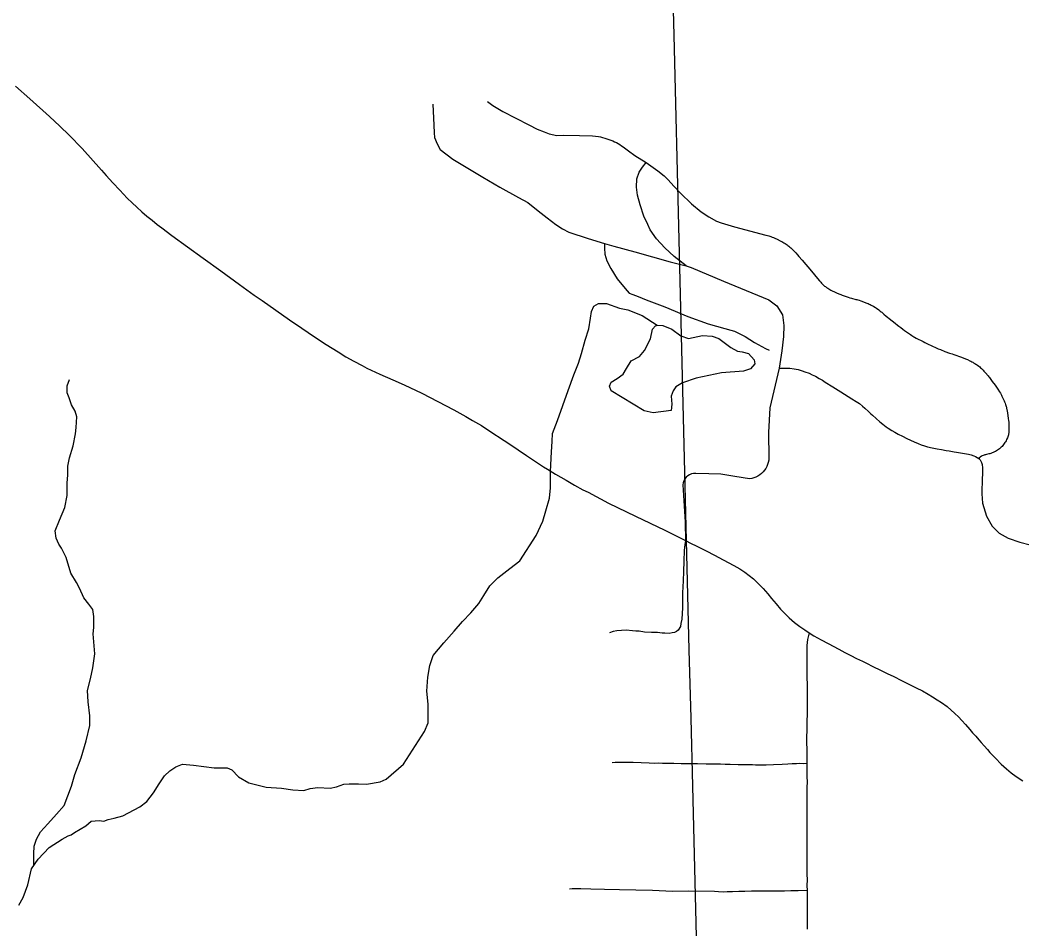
# Model space of a CAD drawing. Extents: x -19 to 366, y -4 to 359.
# Drawn here: x 141.603 to 142.591, y 189.596 to 190.492 of the extents above; entities that cross this region are included whole.
import ezdxf

# ---------------------------------------------------------------- set-up
doc = ezdxf.new("R2010")
doc.units = 0
for name, color, linetype in [('R_ROW', 7, 'Continuous'), ('R_ROW Annot', 7, 'Continuous'), ('R_Temp Easement', 7, 'Continuous'), ('Sheet Fence', 7, 'Continuous')]:
    doc.layers.add(name, color=color, linetype=linetype)

msp = doc.modelspace()

# ---------------------------------------------------------------- linework, layer by layer
at = {"layer": 'R_ROW'}
for points in [[(141.59858, 190.42647), (141.61292, 190.41404), (141.63235, 190.39653), (141.64255, 190.38707), (141.65173, 190.37807), (141.66448, 190.36497), (141.68348, 190.34371), (141.68825, 190.33837), (141.69484, 190.33112), (141.70155, 190.32396), (141.70898, 190.31621), (141.71366, 190.31161), (141.71846, 190.30713), (141.72335, 190.30274), (141.72834, 190.29847), (141.73343, 190.29432), (141.7386, 190.29027), (141.74299, 190.2868), (141.75288, 190.27933), (141.78377, 190.25698), (141.80124, 190.24438), (141.81962, 190.23109), (141.83414, 190.22059), (141.84189, 190.21511), (141.86886, 190.19622), (141.88107, 190.18781), (141.89364, 190.17948), (141.90528, 190.17189), (141.91706, 190.16449), (141.92468, 190.15976), (141.93252, 190.15524), (141.94051, 190.15097), (141.94531, 190.14862), (141.95812, 190.1426), (141.97105, 190.13685), (141.98205, 190.13193), (141.99949, 190.12379), (142.01531, 190.11571), (142.03103, 190.10737), (142.043, 190.10065), (142.0496, 190.09694), (142.05819, 190.09182), (142.06663, 190.08646), (142.08077, 190.07713), (142.08623, 190.07341), (142.10281, 190.0623), (142.1196, 190.05134), (142.12329, 190.04901), (142.13143, 190.04392), (142.14182, 190.03789), (142.15017, 190.03326), (142.15827, 190.02865), (142.1635, 190.0262), (142.1836, 190.01546), (142.21021, 190.00254), (142.23905, 189.98858), (142.25946, 189.97844)], [(142.25946, 189.97844), (142.25888, 189.97474), (142.25837, 189.96878), (142.25779, 189.95806), (142.2575, 189.94799), (142.25712, 189.93864), (142.25645, 189.92689), (142.25649, 189.91215), (142.25593, 189.90085), (142.25494, 189.89656), (142.25461, 189.89362), (142.25249, 189.89), (142.25084, 189.88875), (142.24886, 189.88785), (142.2465, 189.8874), (142.24337, 189.88698), (142.23907, 189.88712), (142.23644, 189.88734), (142.23207, 189.88776), (142.22587, 189.88771), (142.2191, 189.88815), (142.21394, 189.88902), (142.21042, 189.88927), (142.20743, 189.88944), (142.201, 189.89005), (142.19631, 189.88987), (142.19175, 189.8896), (142.18818, 189.8888), (142.18471, 189.88736)], [(142.25946, 189.97844), (142.26513, 189.97562), (142.26998, 189.97329), (142.28001, 189.96822), (142.28814, 189.96416), (142.29669, 189.95943), (142.30739, 189.95381), (142.31327, 189.9505), (142.3182, 189.94743), (142.32234, 189.94419), (142.32647, 189.9408), (142.32927, 189.93819), (142.33257, 189.93493), (142.33618, 189.93132), (142.34061, 189.9259), (142.34429, 189.92148), (142.34886, 189.91611), (142.3533, 189.91092), (142.35805, 189.90582), (142.36197, 189.90225), (142.36717, 189.89766), (142.37226, 189.89371), (142.37724, 189.89035), (142.38156, 189.88758)], [(142.38156, 189.88758), (142.37973, 189.88096), (142.37924, 189.87496), (142.37915, 189.86946), (142.37927, 189.86208), (142.37921, 189.85783), (142.37915, 189.85354), (142.37931, 189.84738), (142.37921, 189.84266), (142.37943, 189.83717), (142.37964, 189.8293), (142.37945, 189.82363), (142.37945, 189.81814), (142.37955, 189.81256), (142.3794, 189.80804), (142.37934, 189.79965), (142.37927, 189.79477), (142.37915, 189.79034), (142.37893, 189.78585), (142.37895, 189.77862), (142.37924, 189.77311), (142.37932, 189.76621), (142.37927, 189.75857)], [(142.38156, 189.88758), (142.38627, 189.88455), (142.39321, 189.88077), (142.40031, 189.87685), (142.41071, 189.87141), (142.41687, 189.86813), (142.42269, 189.8652), (142.42824, 189.86226), (142.43403, 189.85951), (142.43745, 189.85782), (142.44502, 189.85416), (142.45119, 189.8512), (142.45862, 189.84751), (142.46509, 189.84436), (142.47245, 189.84062), (142.48124, 189.83629), (142.48723, 189.83335), (142.49325, 189.83018), (142.49874, 189.82706), (142.50332, 189.8244), (142.50778, 189.82158), (142.51199, 189.81884), (142.5177, 189.81476), (142.52533, 189.80811), (142.52883, 189.8046), (142.53215, 189.80117), (142.53561, 189.79714), (142.54002, 189.79218), (142.54275, 189.78898), (142.54583, 189.78552), (142.54885, 189.78215), (142.55133, 189.77927), (142.55407, 189.77616), (142.55726, 189.77245), (142.55985, 189.76969), (142.56194, 189.76735), (142.56522, 189.76381), (142.57105, 189.75805), (142.57627, 189.75359), (142.58092, 189.74954), (142.58579, 189.74583), (142.59239, 189.74149)], [(142.37927, 189.75857), (142.37622, 189.75847), (142.37233, 189.75856), (142.36916, 189.7585), (142.36469, 189.75828), (142.36046, 189.75796), (142.35487, 189.75777), (142.3462, 189.75727), (142.33912, 189.75703), (142.33304, 189.7571), (142.32851, 189.75719), (142.32564, 189.75731), (142.32261, 189.75736), (142.32007, 189.75735), (142.31711, 189.75738), (142.31157, 189.75742), (142.30346, 189.75765), (142.29856, 189.75779), (142.29422, 189.75795), (142.29123, 189.75803), (142.27979, 189.75811), (142.27124, 189.7582), (142.2628, 189.75835), (142.25527, 189.75841), (142.2482, 189.75873), (142.24128, 189.75882), (142.23702, 189.75878), (142.23252, 189.75886), (142.22908, 189.75883), (142.22361, 189.759), (142.20798, 189.75952), (142.1958, 189.75979), (142.19015, 189.75952), (142.18738, 189.7595)], [(142.37927, 189.75857), (142.37924, 189.75233), (142.37931, 189.74604), (142.3794, 189.73999), (142.37926, 189.73583), (142.3792, 189.73235), (142.37921, 189.72811), (142.37916, 189.72252), (142.37917, 189.7175), (142.37922, 189.71116), (142.37925, 189.70766), (142.37928, 189.70206), (142.37912, 189.69692), (142.37929, 189.69144), (142.37927, 189.6857), (142.37937, 189.6799), (142.3793, 189.67363), (142.37931, 189.66874), (142.37914, 189.66236), (142.37918, 189.65638), (142.37917, 189.65265), (142.37921, 189.64972), (142.37943, 189.64392), (142.37934, 189.63827), (142.37948, 189.63356)], [(142.37948, 189.63356), (142.37061, 189.63321), (142.36341, 189.63312), (142.35712, 189.63291), (142.35136, 189.63293), (142.34663, 189.63276), (142.34166, 189.63276), (142.33766, 189.63278), (142.33108, 189.63267), (142.32475, 189.63267), (142.31822, 189.6326), (142.31211, 189.63241), (142.30587, 189.63228), (142.30068, 189.63222), (142.29711, 189.63185), (142.29208, 189.63227), (142.28819, 189.63247), (142.26262, 189.63298), (142.24688, 189.63261), (142.22685, 189.63336), (142.21073, 189.63377), (142.19452, 189.63402), (142.17976, 189.63446), (142.16622, 189.63473), (142.15646, 189.63509), (142.15094, 189.63505), (142.1477, 189.63496), (142.145, 189.63488)], [(142.37948, 189.63356), (142.37959, 189.62903), (142.37942, 189.62542), (142.37945, 189.61949), (142.37949, 189.61419), (142.37951, 189.60873), (142.37962, 189.6012), (142.37958, 189.59549)]]:
    msp.add_lwpolyline(points, dxfattribs=at)
at = {"layer": 'R_ROW Annot'}
for points in [[(142.01031, 190.40869), (142.01128, 190.38813), (142.01151, 190.38047), (142.01185, 190.37603), (142.01448, 190.36978), (142.01766, 190.36409), (142.03002, 190.35468), (142.05959, 190.33687), (142.07653, 190.32693), (142.09481, 190.31681), (142.10396, 190.31175), (142.11418, 190.30371), (142.12312, 190.29672), (142.13155, 190.28997), (142.13833, 190.28572), (142.14465, 190.28258), (142.16362, 190.27619), (142.17982, 190.27144)], [(142.06422, 190.41139), (142.06958, 190.40733), (142.07939, 190.40151), (142.1051, 190.38839), (142.1134, 190.38414), (142.12016, 190.38134), (142.12515, 190.37949), (142.13263, 190.37793), (142.13907, 190.37813), (142.15494, 190.37794), (142.16772, 190.37754), (142.17373, 190.37694), (142.17578, 190.37641), (142.17781, 190.37585), (142.17984, 190.37526), (142.18185, 190.37465), (142.18388, 190.37401), (142.18589, 190.37334), (142.18774, 190.37255), (142.18956, 190.37171), (142.19134, 190.3708), (142.19312, 190.36985), (142.19486, 190.36884), (142.19657, 190.36778), (142.19824, 190.36667), (142.20342, 190.36287), (142.20968, 190.35806), (142.22063, 190.35116)], [(142.26025, 190.24938), (142.24842, 190.25858), (142.23916, 190.2672), (142.23103, 190.27596), (142.22477, 190.28499), (142.2223, 190.29009), (142.2186, 190.29821), (142.21482, 190.30954), (142.21222, 190.31907), (142.2112, 190.32693), (142.21141, 190.33505), (142.21398, 190.3418), (142.21726, 190.34667), (142.22063, 190.35116)], [(142.22063, 190.35116), (142.23239, 190.34286), (142.23862, 190.33815), (142.24253, 190.33427), (142.24804, 190.32799), (142.25469, 190.32107), (142.26553, 190.31045), (142.27497, 190.30273), (142.28256, 190.29774), (142.29024, 190.29352), (142.2947, 190.2917), (142.30803, 190.28776), (142.33866, 190.27973), (142.34054, 190.27922), (142.34159, 190.2789), (142.34265, 190.27856), (142.3438, 190.27816), (142.34502, 190.27772), (142.34633, 190.27721), (142.34763, 190.27669), (142.34842, 190.27634), (142.34936, 190.27588), (142.35361, 190.27379), (142.3547, 190.27322), (142.35566, 190.27268), (142.35667, 190.27208), (142.35771, 190.27143), (142.3588, 190.27072), (142.35976, 190.27004), (142.36064, 190.26939), (142.36153, 190.26868), (142.36255, 190.26784), (142.36345, 190.26707), (142.36421, 190.26637), (142.36506, 190.26553), (142.36665, 190.26392), (142.36834, 190.26212), (142.36995, 190.26035), (142.37148, 190.25859), (142.37454, 190.25499), (142.38375, 190.2442), (142.38679, 190.24059), (142.38984, 190.23698), (142.39188, 190.23452), (142.39288, 190.23334), (142.39384, 190.23224), (142.39475, 190.23127), (142.39545, 190.23056), (142.39616, 190.22995), (142.39681, 190.2294), (142.39761, 190.22882), (142.39858, 190.22813), (142.39998, 190.22718), (142.40088, 190.22662), (142.40182, 190.22604), (142.40288, 190.22542), (142.40406, 190.22477), (142.40488, 190.22434), (142.40579, 190.22389), (142.40833, 190.22273), (142.41066, 190.22173), (142.41169, 190.22131), (142.4127, 190.22093), (142.41416, 190.22041), (142.41715, 190.21939), (142.42009, 190.21835), (142.42163, 190.21785), (142.42344, 190.21734), (142.42757, 190.2163), (142.42867, 190.216), (142.42965, 190.21571), (142.43075, 190.21536), (142.43261, 190.21471), (142.43829, 190.21264), (142.43963, 190.21213), (142.44078, 190.21166), (142.44179, 190.2112), (142.4428, 190.21069), (142.44388, 190.21008), (142.44497, 190.20945), (142.44627, 190.20863), (142.44704, 190.20813), (142.44787, 190.20756), (142.45026, 190.20583), (142.45169, 190.20477), (142.45247, 190.20416), (142.45322, 190.20356), (142.45533, 190.20176), (142.45755, 190.19986), (142.45893, 190.19869), (142.46053, 190.1974), (142.46631, 190.19279), (142.46854, 190.19099), (142.47, 190.18983), (142.47184, 190.18842), (142.47378, 190.18698), (142.47562, 190.18564), (142.4815, 190.18153), (142.48263, 190.18075), (142.48365, 190.18009)], [(142.17982, 190.27144), (142.17951, 190.26685), (142.18009, 190.26087), (142.18185, 190.25444), (142.18587, 190.24675), (142.19218, 190.23667), (142.20006, 190.22685), (142.20398, 190.2225), (142.2076, 190.22105), (142.21279, 190.2192), (142.22068, 190.21586), (142.23917, 190.20904), (142.26198, 190.19946), (142.28204, 190.19224), (142.29841, 190.18746), (142.30425, 190.18607), (142.30784, 190.18483), (142.31238, 190.18274), (142.31825, 190.17979), (142.32757, 190.17382), (142.33845, 190.16789), (142.34206, 190.16618)], [(142.17982, 190.27144), (142.18871, 190.26882), (142.20958, 190.26314), (142.24452, 190.25329), (142.26025, 190.24938)], [(142.26025, 190.24938), (142.26511, 190.24768), (142.29698, 190.23434), (142.3418, 190.21583), (142.34979, 190.20992), (142.35522, 190.2011), (142.35669, 190.19067), (142.35636, 190.17952), (142.3546, 190.16551), (142.35197, 190.14832)], [(142.48365, 190.18009), (142.48461, 190.1795), (142.48548, 190.179), (142.48709, 190.17817), (142.48971, 190.17688), (142.49147, 190.17599), (142.4939, 190.17468), (142.49577, 190.17369), (142.49811, 190.17256), (142.50668, 190.16858), (142.50877, 190.16765), (142.51105, 190.16673), (142.51545, 190.16502), (142.51986, 190.16336), (142.52247, 190.16243), (142.52434, 190.16181), (142.52725, 190.16092), (142.52883, 190.1604), (142.53084, 190.15967), (142.53326, 190.15872), (142.53557, 190.15777), (142.53761, 190.15688), (142.53986, 190.15585), (142.5409, 190.15535), (142.54188, 190.15485), (142.54289, 190.15431), (142.54376, 190.15381), (142.5448, 190.1532), (142.54596, 190.15246), (142.54671, 190.15195), (142.5475, 190.15139), (142.54881, 190.15039), (142.54976, 190.14964), (142.55059, 190.14891), (142.55156, 190.14803), (142.55241, 190.14722), (142.55322, 190.14642), (142.55395, 190.14562), (142.5553, 190.14402), (142.55815, 190.14074), (142.55881, 190.13993), (142.55935, 190.13924), (142.56, 190.13835), (142.56136, 190.13637), (142.56207, 190.13537), (142.56489, 190.13157), (142.5662, 190.1297), (142.56754, 190.12766), (142.56913, 190.12523), (142.5701, 190.12368), (142.57077, 190.12252), (142.57125, 190.1217), (142.57158, 190.121), (142.57226, 190.11949), (142.57352, 190.11693), (142.57378, 190.11632), (142.57426, 190.1152), (142.5748, 190.11384), (142.57523, 190.11272), (142.5756, 190.1117), (142.57588, 190.11076), (142.5761, 190.10994), (142.57629, 190.10903), (142.57685, 190.10613), (142.57714, 190.10437), (142.57793, 190.0987), (142.57815, 190.09676), (142.57831, 190.09538), (142.57842, 190.09415), (142.57847, 190.09316), (142.57851, 190.09205), (142.57856, 190.08849), (142.57855, 190.08732), (142.57852, 190.08591), (142.57841, 190.0848), (142.57836, 190.08423), (142.57826, 190.08367), (142.57816, 190.08316), (142.57801, 190.08264), (142.57775, 190.08172), (142.5774, 190.08078), (142.57704, 190.07993), (142.57629, 190.07824), (142.57569, 190.07695), (142.5752, 190.07599), (142.57468, 190.07512), (142.574, 190.07412), (142.57329, 190.07317), (142.57254, 190.07224), (142.57174, 190.07133), (142.57093, 190.07051), (142.57006, 190.06967), (142.56913, 190.06888), (142.56821, 190.06816), (142.56728, 190.06752), (142.56633, 190.06693), (142.56532, 190.06637), (142.56425, 190.06585), (142.56308, 190.06534), (142.56189, 190.06487)], [(142.35197, 190.14832), (142.34269, 190.10931), (142.3415, 190.08516), (142.3419, 190.05978), (142.34166, 190.05763), (142.3412, 190.0555), (142.34055, 190.05343), (142.33971, 190.05144), (142.33866, 190.04954), (142.33743, 190.04775), (142.33604, 190.04609), (142.33447, 190.04458), (142.33278, 190.04322), (142.33097, 190.04204), (142.32903, 190.04105), (142.32702, 190.04025), (142.32496, 190.03965), (142.32281, 190.03926), (142.3082, 190.04149), (142.29439, 190.04395), (142.28273, 190.04427), (142.26964, 190.04475), (142.26756, 190.04464), (142.26554, 190.04419), (142.26362, 190.0434), (142.26186, 190.04229), (142.26031, 190.04089), (142.25903, 190.03925), (142.25805, 190.03742), (142.25739, 190.03545), (142.25708, 190.03339), (142.25929, 189.99674), (142.25946, 189.97844)], [(142.35197, 190.14832), (142.36246, 190.1484), (142.36688, 190.14791), (142.37052, 190.14716), (142.37461, 190.14588), (142.37729, 190.14492), (142.38139, 190.14338), (142.38449, 190.14204), (142.38766, 190.14051), (142.39146, 190.13841), (142.39472, 190.1365), (142.39742, 190.13478), (142.40474, 190.13016), (142.40739, 190.12853), (142.41024, 190.12677), (142.41284, 190.12513), (142.41987, 190.12066), (142.42366, 190.11834), (142.42783, 190.11575), (142.43112, 190.11347), (142.43423, 190.11094), (142.43647, 190.109), (142.44009, 190.10569), (142.44246, 190.10352), (142.44416, 190.10196), (142.45138, 190.09562), (142.45428, 190.09314), (142.45764, 190.09064), (142.4596, 190.08933), (142.46305, 190.08713), (142.46612, 190.08529), (142.46939, 190.08353), (142.47348, 190.08142), (142.47795, 190.07917), (142.48156, 190.07746), (142.48511, 190.07583), (142.48909, 190.07414), (142.49204, 190.073), (142.49544, 190.07178), (142.4984, 190.07081), (142.50272, 190.06982), (142.50777, 190.06888), (142.51208, 190.06819), (142.5166, 190.06741), (142.51948, 190.06687), (142.52441, 190.06604), (142.52698, 190.06563), (142.5386, 190.06365), (142.54125, 190.06297), (142.5439, 190.06201), (142.54565, 190.06126), (142.54893, 190.05932)], [(142.56189, 190.06487), (142.56062, 190.06443), (142.55964, 190.06412), (142.5586, 190.06385), (142.55649, 190.06338), (142.55559, 190.06316), (142.55475, 190.06292), (142.55404, 190.06265), (142.55229, 190.06187), (142.55124, 190.06144), (142.55079, 190.06124), (142.55051, 190.06108), (142.55026, 190.06091), (142.55005, 190.06074), (142.54984, 190.06053), (142.54962, 190.06024), (142.54893, 190.05932)], [(142.54893, 190.05932), (142.55018, 190.05811), (142.55156, 190.05549), (142.55205, 190.05341), (142.55238, 190.0502), (142.55245, 190.04718), (142.55233, 190.04324), (142.55211, 190.04018), (142.55182, 190.02471), (142.55262, 190.01533), (142.55639, 190.00238), (142.56218, 189.99262), (142.5689, 189.98577), (142.57767, 189.98081), (142.58927, 189.97698), (142.59953, 189.97441)]]:
    msp.add_lwpolyline(points, dxfattribs=at)
at = {"layer": 'R_Temp Easement'}
for points in [[(141.89705, 189.73494), (141.90915, 189.73426), (141.91535, 189.73554), (141.92247, 189.73816), (141.92775, 189.73866), (141.93701, 189.73849), (141.94494, 189.73847), (141.9583, 189.74067), (141.96447, 189.74308), (141.98132, 189.75787), (142.00211, 189.7902), (142.00569, 189.79862), (142.00568, 189.80734), (142.00564, 189.8172), (142.0044, 189.83007), (142.00541, 189.84375), (142.00741, 189.85517), (142.01058, 189.8651), (142.02106, 189.87766), (142.03137, 189.88927), (142.03946, 189.89874), (142.04795, 189.90728), (142.05586, 189.91656), (142.06059, 189.92444), (142.06661, 189.93387), (142.07436, 189.94162), (142.08624, 189.9508), (142.09626, 189.95842), (142.1123, 189.98362), (142.11878, 189.99761), (142.12194, 190.00773), (142.12543, 190.02033), (142.12652, 190.0304), (142.12652, 190.04671), (142.1274, 190.06607), (142.12811, 190.07614), (142.1285, 190.08411), (142.13331, 190.09674), (142.14376, 190.12655), (142.14926, 190.14204), (142.1541, 190.15352), (142.15709, 190.16288), (142.16076, 190.17605), (142.16408, 190.18731), (142.16573, 190.19778), (142.16671, 190.20444), (142.16924, 190.20943), (142.17371, 190.21237), (142.18171, 190.21229), (142.1944, 190.20771), (142.20275, 190.20582), (142.21681, 190.20031), (142.2315, 190.19102)], [(142.18636, 190.12605), (142.18444, 190.13079), (142.18613, 190.13479), (142.19219, 190.13823), (142.19824, 190.14243), (142.20125, 190.14814), (142.20596, 190.15575), (142.2141, 190.15996), (142.21901, 190.16587), (142.22503, 190.17748), (142.22689, 190.18679), (142.22991, 190.19022), (142.232, 190.19099), (142.23731, 190.19063), (142.24624, 190.18687), (142.255, 190.18026), (142.2626, 190.17783), (142.27644, 190.18054), (142.28593, 190.18001), (142.29239, 190.17757), (142.30419, 190.1687), (142.31084, 190.16531), (142.31559, 190.16457), (142.32186, 190.16289), (142.3272, 190.15684), (142.32797, 190.15266), (142.32382, 190.14771), (142.31681, 190.1454), (142.295, 190.14379), (142.26998, 190.13856), (142.25671, 190.13413), (142.25009, 190.13012), (142.24726, 190.12612), (142.24539, 190.12099), (142.24618, 190.11283), (142.24526, 190.10675)], [(141.61678, 189.65808), (141.61675, 189.66968), (141.61715, 189.67709), (141.61945, 189.68397), (141.62343, 189.69126), (141.63062, 189.6992), (141.63908, 189.70887), (141.64663, 189.71738), (141.65394, 189.73632), (141.65726, 189.74796), (141.66349, 189.76441), (141.66859, 189.78102), (141.67202, 189.79608), (141.67198, 189.80575), (141.67053, 189.81956), (141.6699, 189.83074), (141.67265, 189.84218), (141.67486, 189.85303), (141.677, 189.86693), (141.67541, 189.88661), (141.67584, 189.89269), (141.67596, 189.9035), (141.67505, 189.9105), (141.67115, 189.91572), (141.66628, 189.92206), (141.66191, 189.93163), (141.65876, 189.93725), (141.65345, 189.94642), (141.64856, 189.96186), (141.644, 189.97105), (141.64146, 189.97479), (141.63886, 189.98099), (141.63795, 189.98799), (141.64205, 189.99851), (141.64724, 190.01095), (141.6498, 190.02276), (141.6497, 190.03528), (141.65047, 190.04307), (141.65026, 190.05179), (141.65196, 190.06017), (141.65565, 190.07201), (141.65784, 190.08363), (141.65845, 190.0899), (141.65934, 190.10054), (141.65751, 190.10619), (141.65397, 190.11218), (141.65155, 190.11914), (141.64973, 190.12422), (141.64957, 190.13104), (141.65207, 190.13735)], [(142.24526, 190.10675), (142.22762, 190.10458), (142.21889, 190.10626), (142.18636, 190.12605)], [(141.60187, 189.61891), (141.60641, 189.6266), (141.61085, 189.63902), (141.61464, 189.65485), (141.62103, 189.66447), (141.6321, 189.67572), (141.64475, 189.68415), (141.65072, 189.68751), (141.65372, 189.68834), (141.65707, 189.6905), (141.66806, 189.69719), (141.67343, 189.70186), (141.68116, 189.70242), (141.68589, 189.70195), (141.69001, 189.70356), (141.69621, 189.70484), (141.70447, 189.70711), (141.72145, 189.71602), (141.72833, 189.72111), (141.73474, 189.72978), (141.74058, 189.73864), (141.74568, 189.74653), (141.75086, 189.75157), (141.75681, 189.75531), (141.76336, 189.75792), (141.77415, 189.75703), (141.79461, 189.75445), (141.80745, 189.75436), (141.81222, 189.75238), (141.81861, 189.7457), (141.82876, 189.73966), (141.84585, 189.73531), (141.86098, 189.73451), (141.87236, 189.73268), (141.88314, 189.73197), (141.88932, 189.734), (141.89705, 189.73494)]]:
    msp.add_lwpolyline(points, dxfattribs=at)
at = {"layer": 'Sheet Fence'}
for points in [[(146.77834, 1.69699), (146.57878, 10.31313), (146.37852, 18.92942), (146.17757, 27.54584), (145.97591, 36.16241), (145.77356, 44.77911), (145.57052, 53.39596), (145.36679, 62.01295), (145.16236, 70.63008), (144.95724, 79.24735), (144.75142, 87.86477), (144.54492, 96.48232), (144.33773, 105.10002), (144.12986, 113.71787), (143.92129, 122.33585), (143.71204, 130.95398), (143.5021, 139.57225), (143.29148, 148.19067), (143.08018, 156.80923), (142.8682, 165.42794), (142.65553, 174.04679), (142.44218, 182.66579), (142.22816, 191.28493), (142.01345, 199.90421), (141.79807, 208.52365), (141.58202, 217.14322), (141.36528, 225.76295), (141.14788, 234.38282), (140.9298, 243.00284), (140.71105, 251.623), (140.49162, 260.24332), (140.27153, 268.86377), (140.05077, 277.48438), (139.82934, 286.10514), (139.60724, 294.72604), (139.38447, 303.34709), (139.16105, 311.96829), (138.93695, 320.58964), (138.7122, 329.21114), (138.48678, 337.83278), (138.2607, 346.45458)], [(0, 189.51617), (7.11214, 189.52059), (14.22427, 189.53386), (21.33637, 189.55597), (28.44845, 189.58693), (35.56048, 189.62672), (42.67245, 189.67537), (49.78436, 189.73285), (56.89619, 189.79918), (64.00793, 189.87436), (71.11958, 189.95838), (78.23111, 190.05124), (85.34253, 190.15294), (92.45381, 190.26349), (99.56495, 190.38288), (106.67593, 190.51112), (113.78675, 190.6482), (120.89739, 190.79412), (128.00785, 190.94888), (135.11811, 191.11248), (142.22816, 191.28493), (149.33799, 191.46621), (156.44759, 191.65634), (163.55694, 191.85531), (170.66605, 192.06312), (177.77489, 192.27977), (184.88345, 192.50526), (191.99173, 192.73959), (199.09971, 192.98276), (206.20739, 193.23477), (213.31474, 193.49561), (220.42177, 193.7653), (227.52845, 194.04382), (234.63479, 194.33118), (241.74076, 194.62738), (248.84635, 194.93241), (255.95157, 195.24628), (263.05638, 195.56898), (270.16079, 195.90052), (277.26478, 196.24089), (284.36834, 196.5901), (291.47147, 196.94814), (298.57414, 197.31501), (305.67635, 197.69072), (312.77809, 198.07525), (319.87934, 198.46862), (326.9801, 198.87082), (334.08035, 199.28185), (341.18009, 199.7017)], [(0, 180.89994), (7.12284, 180.90436), (14.24566, 180.9176), (21.36847, 180.93968), (28.49124, 180.97058), (35.61397, 181.01031), (42.73664, 181.05888), (49.85925, 181.11627), (56.98178, 181.18249), (64.10422, 181.25754), (71.22656, 181.34142), (78.3488, 181.43413), (85.47091, 181.53567), (92.5929, 181.64603), (99.71474, 181.76523), (106.83643, 181.89325), (113.95795, 182.0301), (121.0793, 182.17578), (128.20046, 182.33029), (135.32143, 182.49362), (142.44218, 182.66579), (149.56272, 182.84677), (156.68303, 183.03659), (163.8031, 183.23523), (170.92291, 183.4427), (178.04247, 183.65899), (185.16175, 183.88411), (192.28074, 184.11805), (199.39944, 184.36082), (206.51784, 184.61242), (213.63591, 184.87283), (220.75366, 185.14207), (227.87107, 185.42014), (234.98813, 185.70702), (242.10483, 186.00273), (249.22115, 186.30726), (256.33709, 186.62061), (263.45264, 186.94279), (270.56779, 187.27378), (277.68251, 187.61359), (284.79682, 187.96222), (291.91068, 188.31967), (299.02409, 188.68594), (306.13705, 189.06103), (313.24954, 189.44494), (320.36154, 189.83766), (327.47305, 190.23919), (334.58406, 190.64954), (341.69455, 191.06871)]]:
    msp.add_spline(points, degree=3, dxfattribs=at)

doc.saveas('drawing.dxf')
